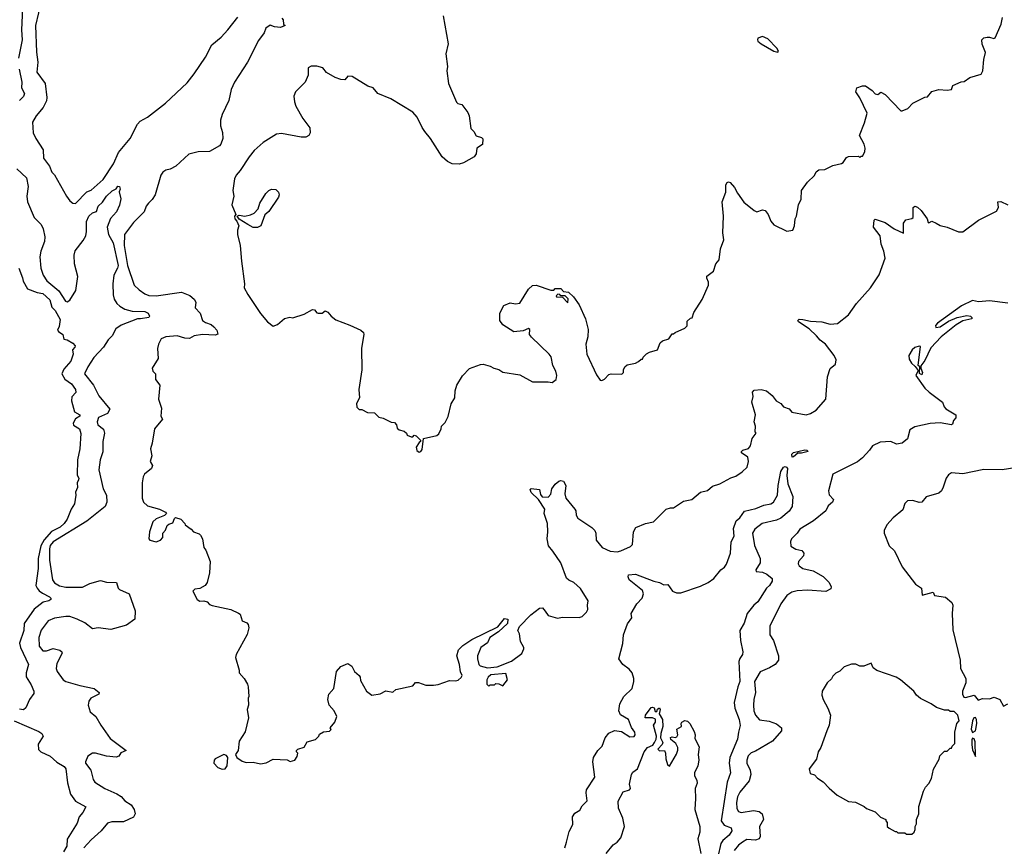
# Model space of a CAD drawing. Extents: x 1933546 to 2138868, y 524910 to 667279.
# Tile 424 of 466: x 2075529 to 2082510, y 602165 to 608027. Entities that reach past the tile are written whole.
import ezdxf

# ---------------------------------------------------------------- set-up
doc = ezdxf.new("R2010")
doc.units = 0

msp = doc.modelspace()

# ---------------------------------------------------------------- linework, layer by layer
at = {"layer": '0CON10XD'}
for points in [[(2075551.5, 608158.5), (2075541, 607955), (2075546.6, 607883.4), (2075520.8, 607755)], [(2075683.5, 608165), (2075640.5, 607985), (2075647.5, 607797.5), (2075657.7, 607725), (2075650.9, 607655), (2075708.5, 607575), (2075720.4, 607475), (2075717.7, 607452.3), (2075694.6, 607405.4), (2075644.2, 607345), (2075620.3, 607299.7), (2075624.3, 607225), (2075642.5, 607185), (2075695, 607103.3), (2075697.9, 607045), (2075739.7, 606989.7), (2075757.5, 606945), (2075776.1, 606926.1), (2075860, 606775), (2075885, 606743.3), (2075906.4, 606726.4), (2075925, 606723.3), (2076004.6, 606805.4), (2076035, 606817.8), (2076120, 606895), (2076194.1, 607005), (2076229.3, 607085), (2076312.5, 607185), (2076364.7, 607285.3), (2076382.9, 607307.1), (2076435, 607336.2), (2076562, 607435), (2076715, 607579.4), (2076765, 607642.9), (2076845, 607762.5), (2076890.7, 607849.3), (2076956.7, 607903.3), (2077005.4, 607954.6), (2077074.6, 608045.4)], [(2077388.3, 608038.3), (2077397, 608027), (2077400, 607995), (2077410, 607985), (2077377.3, 607972.7), (2077335, 607976.2), (2077305, 607988.8), (2077272.7, 607967.3), (2077262, 607935), (2077220.7, 607879.3), (2077143.6, 607725), (2077051.4, 607585), (2077028.7, 607531.3), (2077012.2, 607455), (2076964.5, 607355), (2076952.1, 607315), (2076951.8, 607275), (2076966.6, 607226.6), (2076969.2, 607185), (2076955, 607144.3), (2076945, 607132.5), (2076875, 607092.2), (2076795, 607090), (2076727.4, 607072.6), (2076635, 606989.2), (2076595, 606967.1), (2076565, 606961.2), (2076543.4, 606946.6), (2076528.2, 606925), (2076488.5, 606785), (2076468.3, 606751.7), (2076442.5, 606725), (2076425.5, 606705), (2076410.8, 606665), (2076335, 606588.6), (2076272.3, 606505), (2076269.2, 606425), (2076293.5, 606283.5), (2076341.1, 606145), (2076375, 606110.6), (2076415, 606082.2), (2076445, 606070.9), (2076495, 606069.6), (2076675.8, 606095.8), (2076735, 606070.8), (2076766.2, 606045), (2076776.7, 606025), (2076772.7, 605985), (2076808.2, 605945), (2076825, 605892.9), (2076845, 605878.9), (2076885, 605866.5), (2076905, 605849.6), (2076925.3, 605825), (2076932.3, 605797.7), (2076915, 605789.4), (2076825.4, 605794.6), (2076765, 605786.2), (2076733.2, 605766.8), (2076700.5, 605769.5), (2076645, 605786), (2076565, 605778), (2076532.5, 605765), (2076513.6, 605726.4), (2076506.7, 605695), (2076510, 605625), (2076468.8, 605555), (2076473.3, 605535), (2076492.5, 605515), (2076492.5, 605475), (2076522.5, 605435), (2076513.3, 605335), (2076533, 605273), (2076530, 605215), (2076540, 605195), (2076483.8, 605125), (2076468.8, 605025), (2076456.2, 604985), (2076466.2, 604935), (2076453.3, 604895), (2076470, 604865), (2076463.3, 604845), (2076412.5, 604805), (2076403.6, 604786.4), (2076397, 604743), (2076396.2, 604635), (2076406, 604605), (2076435, 604580), (2076518.8, 604555), (2076562.5, 604535), (2076570, 604525), (2076555, 604510), (2076495, 604487.5), (2076472.5, 604465), (2076450, 604395), (2076444, 604345), (2076451.2, 604335), (2076495, 604324.5), (2076526.7, 604335), (2076542.5, 604355), (2076542.5, 604385), (2076562.5, 604407.5), (2076575, 604440), (2076585, 604450), (2076615, 604460), (2076625, 604490), (2076633.8, 604496.2), (2076670, 604485), (2076700, 604455), (2076702.5, 604445), (2076743.3, 604415), (2076760, 604395), (2076801.7, 604381.7), (2076811.2, 604371.2), (2076825.5, 604345), (2076834, 604285), (2076848.5, 604265), (2076878.8, 604185), (2076874.3, 604105), (2076856.7, 604035), (2076843.3, 604015), (2076805, 603993.8), (2076770.5, 603989.5), (2076756.7, 603975), (2076787.5, 603915), (2076805, 603903.8), (2076833.6, 603906.4), (2076857.7, 603897.7), (2076875, 603880), (2076893.3, 603873.3), (2077025, 603843.8), (2077079.5, 603819.5), (2077090.7, 603810.7), (2077106.7, 603765), (2077140, 603750), (2077149.2, 603739.2), (2077152.5, 603715), (2077141.7, 603668.3), (2077062.9, 603525), (2077057.5, 603505), (2077083.8, 603415), (2077084, 603395), (2077120, 603355), (2077144.2, 603315), (2077149.4, 603295), (2077153, 603227), (2077147.5, 603215), (2077150, 603165), (2077142.5, 603135), (2077151.2, 603075), (2077127.5, 602977.5), (2077085, 602910), (2077076.7, 602845), (2077057.5, 602815), (2077067.5, 602795), (2077105, 602768.8), (2077135, 602760), (2077185, 602762.5), (2077235, 602750), (2077275, 602757.5), (2077326.4, 602783.6), (2077425, 602777.5), (2077447, 602767), (2077480, 602775), (2077497, 602803), (2077500, 602825), (2077490, 602835), (2077490, 602845), (2077500, 602855), (2077545, 602867.5), (2077567.5, 602905), (2077627, 602923), (2077650, 602945), (2077655, 602960), (2077683, 602977), (2077725, 602982.5), (2077737, 602993), (2077730, 603005), (2077762.5, 603045), (2077776.2, 603085), (2077757.5, 603125), (2077723.3, 603165), (2077712.5, 603205), (2077720, 603245), (2077755.8, 603284.2), (2077774.4, 603405), (2077805, 603440), (2077855, 603462.5), (2077883, 603443), (2077903.3, 603405), (2077935, 603377.5), (2077942.5, 603365), (2077945, 603340), (2077987.5, 603265), (2078025, 603237.5), (2078085, 603247.5), (2078125, 603266.7), (2078175, 603257.5), (2078195, 603276.7), (2078315, 603302.5), (2078335, 603326.7), (2078355, 603326.7), (2078407, 603307), (2078463, 603307), (2078495, 603313.3), (2078575, 603340), (2078621.7, 603338.3), (2078637, 603343), (2078658.3, 603361.7), (2078666.4, 603376.4), (2078653, 603403), (2078646.2, 603455), (2078628.8, 603515), (2078640.9, 603559.1), (2078670.6, 603589.4), (2078735, 603632.5), (2078919.1, 603720.9), (2078965, 603780), (2078990, 603775), (2078987.5, 603745), (2078923.3, 603685), (2078862.5, 603645), (2078845, 603607.5), (2078797.5, 603575), (2078773.3, 603515), (2078773.3, 603495), (2078783.3, 603455), (2078792.5, 603445), (2078845, 603430), (2078915, 603436.7), (2079015, 603478.8), (2079088.3, 603531.7), (2079102.5, 603565), (2079102.5, 603575), (2079078.3, 603618.3), (2079071.7, 603671.7), (2079060, 603695), (2079072.5, 603725), (2079153, 603807), (2079215, 603853.3), (2079235, 603856.7), (2079255, 603832.5), (2079275, 603802.5), (2079325, 603786.7), (2079345, 603783.3), (2079375, 603791.2), (2079495, 603786.7), (2079516.1, 603793.9), (2079547.5, 603825), (2079556.1, 603843.9), (2079553.3, 603875), (2079560, 603905), (2079505, 603992.5), (2079456.7, 604035), (2079421.7, 604051.7), (2079405, 604067.5), (2079365.9, 604175.9), (2079308.8, 604258.8), (2079276.7, 604295), (2079267.5, 604345), (2079273.6, 604395), (2079270, 604455), (2079247.5, 604525), (2079251.2, 604555), (2079206, 604625), (2079155, 604674.5), (2079148.6, 604695), (2079155, 604701.4), (2079215, 604696), (2079221.1, 604661.1), (2079232.5, 604642.5), (2079275, 604641.9), (2079295, 604661.2), (2079300.9, 604699.1), (2079325, 604732.5), (2079350, 604755), (2079365, 604758.8), (2079385, 604753.8), (2079401.1, 604725), (2079394.5, 604665.5), (2079401.9, 604635), (2079464.3, 604555)], [(2078530, 608055), (2078566.8, 607856.8), (2078548.8, 607785), (2078561.2, 607695), (2078556.2, 607665), (2078569.2, 607575), (2078625, 607443.3), (2078635, 607433.3), (2078662.5, 607425), (2078705, 607370), (2078716.2, 607345), (2078727.5, 607255), (2078747.5, 607235), (2078764.1, 607204.1), (2078801.7, 607191.7), (2078811.7, 607181.7), (2078808.8, 607141.2), (2078770, 607115), (2078766, 607075), (2078751.2, 607055), (2078675, 607012), (2078645, 607003.8), (2078595, 607004.2), (2078560.9, 607020.9), (2078525, 607054), (2078441.2, 607185), (2078402, 607235), (2078381.7, 607261.7), (2078345.5, 607335.5), (2078315, 607371.2), (2078160, 607465), (2078066.7, 607505), (2078035, 607543.3), (2077997.5, 607555), (2077885, 607623.3), (2077855, 607627.5), (2077835, 607600), (2077805, 607602.5), (2077765, 607617.5), (2077705, 607652.5), (2077677, 607687), (2077635, 607698.8), (2077595, 607698), (2077573.3, 607685), (2077573.3, 607635), (2077552.5, 607585), (2077483.9, 607516.1), (2077473.3, 607485), (2077476.7, 607445), (2077486.7, 607415), (2077535.9, 607325.9), (2077585, 607260), (2077587.5, 607225), (2077577.5, 607205), (2077556.4, 607193.6), (2077525, 607193.3), (2077385, 607221.2), (2077350, 607215), (2077255, 607156.7), (2077190.5, 607099.5), (2077156, 607054), (2077092.3, 606957.7), (2077063.8, 606925), (2077051.2, 606898.8), (2077038.8, 606815), (2077046.7, 606775), (2077033.3, 606715), (2077060, 606645), (2077052.5, 606635), (2077053.3, 606615), (2077068.3, 606598.3), (2077082.5, 606565), (2077072.5, 606535), (2077072.5, 606505), (2077092.5, 606425), (2077100, 606315), (2077123.3, 606155), (2077121.2, 606125), (2077145, 606078.8), (2077235, 605943.8), (2077285, 605884.4), (2077325, 605854.4), (2077355.5, 605864.5), (2077405, 605908.8), (2077445, 605916.7), (2077465, 605913.3), (2077545, 605940), (2077605, 605972.9), (2077619.5, 605969.5), (2077635, 605949.2), (2077645, 605945.8), (2077673.9, 605946.1), (2077695, 605962.5), (2077713, 605953), (2077736.2, 605925), (2077769.8, 605899.8), (2077869.5, 605860.5), (2077948, 605825), (2077965, 605808), (2077967.5, 605795), (2077952.4, 605697.6), (2077953.3, 605545), (2077932.5, 605405), (2077937.5, 605345), (2077917.5, 605305), (2077919.3, 605279.3), (2077935, 605262.5), (2077955, 605262.5), (2077995, 605242.5), (2078045, 605240), (2078075, 605207.5), (2078105, 605202.5), (2078163, 605173), (2078185, 605170), (2078200, 605155), (2078205, 605130), (2078218.3, 605118.3), (2078255, 605110), (2078270, 605095), (2078275, 605080), (2078305, 605070), (2078315, 605070), (2078325, 605080), (2078340, 605075), (2078370, 605045), (2078370, 605035), (2078360.7, 605029.3), (2078340, 604995), (2078345, 604972.5), (2078360.7, 604960.7), (2078372.5, 604965), (2078381.7, 604978.3), (2078391.7, 605058.3), (2078485, 605077.5), (2078500.7, 605089.3), (2078517.5, 605125), (2078520, 605145), (2078545, 605170), (2078565.9, 605214.1), (2078587.5, 605302.5), (2078613.8, 605345), (2078617.1, 605395), (2078628.9, 605435), (2078667.3, 605502.7), (2078717.3, 605552.7), (2078795, 605581.2), (2078815, 605583.3), (2078865, 605570), (2078890, 605555), (2078925.9, 605545.9), (2078955, 605527.5), (2079075, 605507.5), (2079165, 605460), (2079275, 605459.2), (2079305, 605453.5), (2079333.3, 605475), (2079336.7, 605505), (2079330, 605535), (2079308.8, 605575), (2079295.9, 605635.9), (2079282.5, 605655), (2079156.7, 605775), (2079143.3, 605795), (2079145, 605830), (2079135, 605837.5), (2079099.3, 605820.7), (2079032.7, 605812.7), (2078955, 605863.3), (2078933.8, 605895), (2078933.3, 605945), (2078960.7, 605999.3), (2079005, 606020), (2079045, 606011.2), (2079073.6, 606016.4), (2079135, 606116.7), (2079165, 606143.3), (2079190, 606145), (2079295, 606110), (2079315, 606110), (2079325, 606120), (2079365, 606120), (2079385, 606100), (2079420, 606095), (2079455, 606062.5), (2079496.2, 606005), (2079540, 605905), (2079559.3, 605829.3)], [(2079559.3, 605829.3), (2079557, 605777), (2079542.5, 605725), (2079550, 605655), (2079619.3, 605509.3), (2079645, 605470), (2079655, 605467.5), (2079675, 605477.5), (2079705, 605510), (2079723.3, 605516.7), (2079797, 605513), (2079810, 605525), (2079810, 605545), (2079820, 605565), (2079835, 605580), (2079895, 605592.5), (2079917, 605603), (2079935, 605620), (2079945, 605620), (2079950, 605635), (2079973, 605657), (2079995, 605670), (2080050, 605685), (2080070, 605735), (2080085, 605750), (2080130, 605765), (2080155, 605800), (2080165, 605800), (2080175, 605810), (2080245, 605840), (2080260, 605855), (2080261.7, 605888.3), (2080285, 605910), (2080297, 605913), (2080308.3, 605951.7), (2080367, 606043), (2080412.5, 606145), (2080413.3, 606165), (2080400, 606195), (2080401.2, 606208.8), (2080447.5, 606245), (2080463.3, 606296.7), (2080487.5, 606325), (2080497, 606403), (2080520, 606465), (2080513.8, 606515), (2080518.8, 606635), (2080510, 606735), (2080536.2, 606805), (2080536.2, 606855), (2080545, 606872.5), (2080555, 606877.5), (2080565, 606872.5), (2080596.1, 606836.1), (2080618, 606798), (2080663, 606733), (2080735, 606673.8), (2080755, 606663.8), (2080795, 606678.8), (2080815, 606673.3), (2080835, 606646.7), (2080855, 606597.5), (2080875, 606572.5), (2080968.3, 606528.3), (2081010, 606535), (2081022.5, 606565), (2081027.5, 606615), (2081036.7, 606635), (2081050, 606715), (2081070, 606755), (2081071.2, 606815), (2081113.3, 606875), (2081165, 606922.5), (2081175, 606947.5), (2081195, 606963.3), (2081236.1, 606963.9), (2081295, 606993.3), (2081355, 607007.5), (2081366.4, 607013.6), (2081390.7, 607049.3), (2081405, 607056.7), (2081475, 607060), (2081485, 607050), (2081495, 607060), (2081505, 607060), (2081520, 607090), (2081523.8, 607115), (2081517.1, 607145), (2081483.8, 607205), (2081519.2, 607295), (2081536.2, 607365), (2081485, 607473.8), (2081457.5, 607515), (2081465, 607543.3), (2081505, 607558), (2081525, 607557.5), (2081573.8, 607525), (2081595, 607502), (2081612.5, 607497.5), (2081635, 607512.5), (2081665, 607496.7), (2081775, 607380), (2081785, 607380), (2081825, 607397.5), (2081860, 607435), (2081945, 607477.5), (2081965, 607480), (2081995, 607517.5), (2082045, 607532.5), (2082105, 607527.5), (2082135, 607532.5), (2082145, 607560), (2082203, 607587), (2082225, 607590), (2082265, 607617.5), (2082345, 607640), (2082357.5, 607665), (2082363.3, 607745), (2082376.2, 607795), (2082353, 607853), (2082350, 607885), (2082365, 607899.2), (2082387.2, 607902.8), (2082405, 607903.6), (2082435, 607893.5), (2082445, 607897.5), (2082487.8, 607995), (2082496.8, 608043.2)], [(2080905, 607797.5), (2080908.8, 607805), (2080896.2, 607825), (2080832.3, 607892.3), (2080795, 607908.8), (2080763.1, 607896.9), (2080758.6, 607885), (2080762.5, 607875), (2080785.6, 607855), (2080875, 607804.5), (2080905, 607797.5)], [(2075524.7, 607675.3), (2075542.9, 607585), (2075540.7, 607545), (2075563.6, 607505), (2075555, 607483.3), (2075526.1, 607453.9)], [(2075508.9, 606968.9), (2075577.3, 606905), (2075589.6, 606845), (2075579.1, 606775), (2075584.7, 606735), (2075631.8, 606625), (2075679.6, 606575), (2075694.7, 606544.7), (2075707.3, 606487.3), (2075705.5, 606455), (2075677.5, 606385), (2075670.4, 606345), (2075679.3, 606265), (2075695.8, 606215), (2075721.6, 606175), (2075807.2, 606105), (2075852.2, 606032.2), (2075865, 606026), (2075885, 606037.1), (2075925.7, 606105.7), (2075940.8, 606205), (2075917.6, 606295), (2075913.6, 606356.4), (2075922.6, 606387.4), (2075978.6, 606461.4), (2075996.9, 606495), (2076002.8, 606525), (2076002, 606595), (2076019.5, 606635), (2076045, 606656.9), (2076073.6, 606666.4), (2076084.5, 606705), (2076116.2, 606733.8), (2076143.1, 606775), (2076185, 606813.8), (2076211.7, 606828.3), (2076225, 606846.2), (2076236.7, 606845), (2076240, 606825), (2076233, 606807), (2076246.5, 606756.5), (2076237.1, 606712.9), (2076213.9, 606665), (2076173.1, 606616.9), (2076148.8, 606555), (2076159, 606505), (2076191.6, 606445), (2076225.8, 606285), (2076222.6, 606265), (2076195.4, 606215), (2076188.9, 606155), (2076190.7, 606075), (2076198.5, 606045), (2076218.2, 606015), (2076238.9, 605995), (2076274.8, 605974.8), (2076325, 605959.1), (2076415, 605957.6), (2076440.4, 605945), (2076449.6, 605925), (2076445, 605914.5), (2076385, 605905.3), (2076363.3, 605906.7), (2076248.3, 605861.7), (2076210, 605835), (2076183.8, 605786.2), (2076155, 605758), (2076122.2, 605705), (2076055, 605631.4), (2076011.9, 605565), (2075988.1, 605515), (2076051.7, 605435), (2076090.4, 605360.4), (2076167.5, 605265), (2076150.8, 605235), (2076087.1, 605205), (2076078.5, 605175), (2076083.6, 605155), (2076122.2, 605122.2), (2076130.2, 605095), (2076118.6, 605035), (2076116.9, 604963.1), (2076098, 604905), (2076090.6, 604835), (2076120.7, 604700.7), (2076143.2, 604655), (2076145.3, 604604.7), (2076135, 604575.6), (2076005, 604470), (2075765, 604324.7), (2075745, 604298.9), (2075738.8, 604275), (2075740, 604195), (2075761.9, 604055), (2075775, 604033.5), (2075811.2, 604011.2), (2075855, 604002), (2075975, 604001.8), (2076025, 604028.8), (2076101.1, 604051.1), (2076145, 604038.6), (2076215, 604036.7), (2076226.4, 603995), (2076235, 603985.5), (2076305.6, 603955.6), (2076347.7, 603835), (2076346, 603775), (2076285.8, 603734.2), (2076200.7, 603709.3), (2076175, 603703.6), (2076085, 603714.5), (2076045, 603708.1), (2075990.3, 603750.2), (2075935, 603776.9), (2075885, 603794.3), (2075854.5, 603794.5), (2075775, 603783.2), (2075730, 603765), (2075681.8, 603698.2), (2075664.6, 603645), (2075666.9, 603585), (2075692, 603552), (2075719.5, 603550.5), (2075765, 603568.2), (2075812.5, 603555), (2075826.2, 603545), (2075828.6, 603535), (2075790.8, 603460.8), (2075786.6, 603426.6), (2075794.4, 603405), (2075836.9, 603345), (2075855, 603333.7), (2075954.8, 603304.8), (2076056.2, 603285), (2076091.2, 603255), (2076090, 603245), (2076032, 603215), (2076019.2, 603195), (2076014.3, 603165), (2076027.7, 603117.7), (2076068.8, 603085), (2076102.9, 603025), (2076169.2, 602929.2), (2076282.5, 602845), (2076245, 602827.5), (2076232.5, 602805), (2076212.3, 602797.7), (2076145, 602804.7), (2076065.9, 602825.9), (2076044.2, 602825), (2076012.3, 602805), (2075994.4, 602765), (2075996, 602755), (2076033.8, 602705), (2076048.3, 602638.3), (2076060.5, 602620.5), (2076131.2, 602575), (2076218.1, 602538.1), (2076248.4, 602518.4), (2076275, 602487.1), (2076318, 602458), (2076340, 602425), (2076348.2, 602395), (2076335, 602372.7), (2076265, 602338.7), (2076181.2, 602338.8), (2076151.7, 602328.3), (2076105.7, 602275), (2076035, 602211.9), (2075982.2, 602155)], [(2077215, 606552.5), (2077185, 606553.3), (2077145, 606573.8), (2077083.8, 606613.8), (2077070, 606635), (2077085, 606640), (2077125, 606633.8), (2077165, 606642.5), (2077190, 606655), (2077220, 606685), (2077230, 606725), (2077274.5, 606795.5), (2077295, 606816.2), (2077314.2, 606825.8), (2077345, 606822.5), (2077364.4, 606804.4), (2077368.1, 606785), (2077362.4, 606767.6), (2077295, 606666.2), (2077266.4, 606643.6), (2077237.5, 606565), (2077215, 606552.5)], [(2079464.3, 604555), (2079471.9, 604545), (2079474.6, 604514.6), (2079485, 604492.9), (2079585.2, 604425.2), (2079605.6, 604405), (2079614.3, 604385), (2079617, 604337), (2079659.4, 604285), (2079715, 604258.2), (2079764.5, 604254.5), (2079790.3, 604259.7), (2079858.6, 604291.4), (2079873.6, 604306.4), (2079880, 604395), (2079897.5, 604425), (2079965.4, 604454.6), (2080023.4, 604466.6), (2080112.5, 604555), (2080143.9, 604566.1), (2080165, 604566.2), (2080235, 604613.8), (2080295, 604623.8), (2080355, 604676), (2080405, 604688), (2080441.7, 604718.3), (2080492.5, 604735), (2080570.9, 604779.1), (2080605, 604790), (2080650.3, 604819.7), (2080685.7, 604854.3), (2080696, 604895), (2080690, 604925), (2080646.7, 604955), (2080646.2, 604965), (2080655.8, 604974.2), (2080695, 604986.9), (2080710.8, 605005), (2080723, 605057), (2080750, 605095), (2080743.8, 605105), (2080746.7, 605145), (2080737.1, 605175), (2080744.6, 605225), (2080718.6, 605315), (2080729.2, 605355), (2080724.3, 605385), (2080735, 605401.1), (2080785, 605405.4), (2080823.3, 605395), (2080862.6, 605362.6), (2080891.2, 605325), (2080924.4, 605304.4), (2080945, 605281.2), (2080985, 605267.5), (2081002.5, 605245), (2081103.9, 605223.9), (2081135, 605233.8), (2081175, 605258.8), (2081244.4, 605335), (2081255.6, 605495), (2081275, 605552.5), (2081313.3, 605585), (2081316.7, 605615), (2081303.8, 605645), (2081242, 605725), (2081203.8, 605753.8), (2081179.2, 605785), (2081125, 605834.3), (2081049.4, 605885), (2081046, 605895), (2081055, 605902.5), (2081080.4, 605900.4), (2081135, 605888.6), (2081215, 605885.6), (2081275, 605868.6), (2081328.1, 605871.9), (2081405, 605934), (2081460.8, 606015), (2081561.2, 606125), (2081621.2, 606218.8), (2081664, 606335), (2081655.7, 606385.7), (2081635.8, 606435.8), (2081630.5, 606495), (2081581.4, 606555), (2081586.7, 606605), (2081595, 606613.3), (2081665, 606588.5), (2081728, 606545), (2081795, 606513.8), (2081793.8, 606585), (2081811.7, 606608.3), (2081855, 606616.7), (2081863.3, 606625), (2081862.5, 606695), (2081874.1, 606705.9), (2081895, 606696.9), (2081920, 606675), (2081962, 606615), (2081970, 606590), (2081975, 606587.5), (2081995, 606598.8), (2082026.2, 606585), (2082055, 606568.6), (2082105, 606555.8), (2082185, 606522.5), (2082215, 606522.5), (2082325.5, 606604.5), (2082455, 606669.2), (2082469.4, 606695), (2082464.2, 606735.8), (2082485, 606737.1), (2082533.8, 606715)], [(2075522.5, 606265), (2075547.7, 606197.7), (2075554.1, 606174.1), (2075585, 606118.8), (2075653, 606093), (2075693.3, 606085), (2075741.7, 606041.7), (2075757.5, 605987.5), (2075781.2, 605965), (2075815, 605900), (2075809.3, 605850.7), (2075797.5, 605825), (2075802.5, 605815), (2075833.6, 605793.6), (2075841.7, 605761.7), (2075865, 605756.7), (2075905, 605733.3), (2075921.2, 605715), (2075920, 605705), (2075903.3, 605685), (2075908.5, 605655), (2075891.8, 605605), (2075840.9, 605549.1), (2075827.8, 605515), (2075847.7, 605477.7), (2075895.5, 605445), (2075923.1, 605405), (2075926.7, 605383.3), (2075898.3, 605351.7), (2075895.4, 605325), (2075916, 605246), (2075953.8, 605225), (2075954, 605215), (2075923.9, 605196.1), (2075907.1, 605165), (2075911.1, 605151.1), (2075951.9, 605125), (2075961.9, 605091.9), (2075954.6, 604985), (2075938.6, 604905), (2075936.1, 604796.1), (2075947.5, 604775), (2075946.4, 604763.6), (2075937, 604743), (2075939.3, 604710.7), (2075923.6, 604676.4), (2075926, 604655), (2075916.6, 604593.4), (2075893.1, 604556.9), (2075864.5, 604485), (2075843.8, 604455), (2075815, 604428.4), (2075755, 604397.3), (2075701.2, 604338.8), (2075678.9, 604295), (2075660.5, 604205), (2075660.2, 604135), (2075643.3, 604015), (2075651.4, 603995), (2075667.7, 603977.7), (2075689.7, 603959.7), (2075739.4, 603935), (2075749.4, 603925), (2075748.6, 603915), (2075735, 603905.6), (2075695, 603896.9), (2075632.1, 603847.9), (2075559.4, 603745), (2075557.3, 603695), (2075528, 603605), (2075534.7, 603575), (2075590, 603455), (2075574.4, 603394.4), (2075574.1, 603365.9), (2075609.5, 603309.5), (2075628.8, 603265), (2075628.3, 603248.3), (2075598.6, 603205), (2075572.7, 603147.3), (2075555, 603132.9)], [(2079415, 606020), (2079417, 606047), (2079395, 606070), (2079365, 606070), (2079358.3, 606078.3), (2079345, 606080), (2079331.7, 606068.3), (2079335, 606062.5), (2079378.3, 606058.3), (2079415, 606020)], [(2082535, 606017.9), (2082405, 606034.2), (2082325.5, 606025.5), (2082285, 606036.2), (2082205, 605997.5), (2082036.7, 605875), (2082022.3, 605857.7), (2082023.8, 605845), (2082055, 605848), (2082115, 605888.8), (2082174.3, 605915.7), (2082245, 605928.8), (2082270, 605925), (2082280, 605915), (2082280, 605905), (2082215, 605892.5), (2082167.8, 605862.2), (2082062.6, 605777.4), (2081988.7, 605701.3), (2081945, 605611.2), (2081918.3, 605571.7), (2081917.5, 605555), (2081930, 605525), (2081925, 605507.5), (2081908.3, 605518.3), (2081910, 605565), (2081900, 605575), (2081915, 605710), (2081905, 605712.5), (2081875, 605703.3), (2081856.7, 605685), (2081833.8, 605645), (2081835, 605620), (2081851.7, 605591.7), (2081878.3, 605568.3), (2081898.3, 605538.3), (2081882.5, 605505), (2081946.7, 605415), (2081976.2, 605385), (2082071.2, 605315), (2082082.3, 605282.3), (2082095, 605267.5), (2082167.1, 605225), (2082165.5, 605204.5), (2082148.8, 605185), (2082141.2, 605158.8), (2082135, 605154.3), (2082055, 605168.8), (2081985, 605164.4), (2081875, 605140.8), (2081840.5, 605119.5), (2081824, 605055), (2081785, 605024), (2081745, 605018), (2081705, 605035.6), (2081628.3, 605031.7), (2081575.9, 605004.1), (2081553.3, 604975), (2081505, 604920), (2081467.6, 604892.4), (2081294.7, 604805.3), (2081262.9, 604685), (2081266.9, 604656.9), (2081297.5, 604625), (2081292.5, 604605), (2081260.7, 604579.3), (2081243.3, 604545), (2081157.8, 604472.2), (2081058.9, 604415), (2081040.6, 604385), (2081000, 604345), (2080993.1, 604326.9), (2080995, 604293.3), (2081032.6, 604272.6), (2081075, 604262), (2081088.8, 604245), (2081085.7, 604225), (2081050.6, 604185), (2081048.6, 604168.6), (2081055, 604154), (2081080, 604135), (2081155, 604118.2), (2081225, 604077.5), (2081267.1, 604035), (2081281.9, 604005), (2081280, 603990), (2081245, 603973.1), (2081115, 603982.7), (2081042.1, 603977.9)], [(2081005, 604924.2), (2081002.5, 604945), (2081015, 604957.1), (2081095, 604977.5), (2081110, 604975), (2081120, 604965), (2081072.7, 604952.7), (2081045, 604952), (2081015, 604926), (2081005, 604924.2)], [(2079393.8, 602155), (2079406, 602195), (2079425, 602270), (2079449.3, 602320.7), (2079448.8, 602375), (2079465, 602400), (2079499.5, 602420.5), (2079517, 602453), (2079551.7, 602488.3), (2079544.2, 602545), (2079547.5, 602565), (2079605.7, 602655), (2079593, 602763), (2079595.9, 602794.1), (2079627.5, 602845), (2079657.5, 602875), (2079678.8, 602935), (2079705, 602967.5), (2079745, 602987.5), (2079795, 602980), (2079855, 602942.5), (2079885, 602943.8), (2079893.3, 602955), (2079890, 602975), (2079867.5, 603007.5), (2079845.8, 603065), (2079788.5, 603098.5), (2079775.9, 603125), (2079783.8, 603176.2), (2079812.8, 603227.2), (2079870, 603285), (2079884, 603335), (2079884, 603355), (2079870, 603395), (2079850.2, 603420.2), (2079803.9, 603453.9), (2079775.7, 603495), (2079805.8, 603604.2), (2079808.9, 603665), (2079837.4, 603742.6), (2079868.8, 603785), (2079865, 603816.7), (2079903.5, 603885), (2079940.9, 603925), (2079952.5, 603955), (2079945, 603980), (2079850.5, 604055), (2079842.5, 604075), (2079845, 604091.2), (2079895, 604094.4), (2080025, 604045.3), (2080065, 604036.2), (2080095, 604020), (2080125, 604021.2), (2080156, 603975), (2080185, 603963.8), (2080215, 603963.8), (2080355, 604009.2), (2080408.9, 604035), (2080450.8, 604065), (2080498.6, 604125), (2080525.2, 604144.8), (2080540.8, 604165), (2080568.9, 604245), (2080573.1, 604325), (2080593.9, 604365), (2080589.6, 604419.6), (2080607.5, 604472.5), (2080634.6, 604495), (2080668.5, 604541.5), (2080748.1, 604561.9), (2080805, 604585.5), (2080855, 604594.4), (2080873.8, 604606.2), (2080900.5, 604655), (2080905.3, 604725), (2080925, 604824), (2080945, 604853.5), (2080955, 604858.2), (2080966.5, 604855), (2080972.9, 604845), (2080967.5, 604795), (2080974.5, 604734.5), (2081009.4, 604645), (2081006.1, 604573.9), (2080985, 604542.1), (2080925, 604491.7), (2080895, 604478), (2080792.9, 604455), (2080740.8, 604415), (2080723.5, 604385), (2080738.7, 604298.7), (2080779.8, 604205), (2080777.8, 604175), (2080748.6, 604125), (2080750, 604115), (2080795, 604110), (2080825, 604095.6), (2080863.3, 604065), (2080864, 604045), (2080845.3, 604015), (2080823.4, 603995), (2080761.5, 603898.5), (2080734.6, 603875.4), (2080686.7, 603815), (2080665, 603748.1), (2080634.6, 603695), (2080638.6, 603625), (2080656.8, 603543.2), (2080654.2, 603525), (2080635, 603497.5), (2080628.1, 603475), (2080635.5, 603335), (2080619.5, 603295), (2080594.7, 603184.8), (2080599.7, 603145), (2080629.1, 603065), (2080637.9, 603022.1), (2080624.3, 602975), (2080618.8, 602925), (2080563.3, 602795), (2080560, 602755), (2080567.3, 602685), (2080545, 602619.2), (2080501.9, 602345), (2080524.1, 602314.1), (2080572.5, 602295), (2080576.7, 602275), (2080559.6, 602245), (2080515, 602206.7), (2080498.8, 602185), (2080478.7, 602091.3)], [(2082585, 604848), (2082495, 604834), (2082365, 604836.2), (2082215, 604807.5), (2082135, 604813.3), (2082115, 604800), (2082098, 604775), (2082077.3, 604712.7), (2082065, 604686.7), (2082045, 604668.8), (2081955, 604643.3), (2081925, 604606.2), (2081905, 604603.8), (2081861.7, 604618.3), (2081823.9, 604616.1), (2081804.1, 604595.9), (2081789.5, 604550.5), (2081722.5, 604495), (2081676.7, 604445), (2081656.7, 604405), (2081656.7, 604385), (2081693.8, 604295), (2081730.5, 604260.5), (2081785, 604147.5), (2081880, 604025), (2081923.3, 603995), (2081927, 603947), (2082005, 603966.2), (2082015, 603943.3), (2082092, 603932), (2082137.5, 603895), (2082144.2, 603875), (2082140, 603815), (2082145, 603700), (2082196.7, 603485), (2082200, 603425), (2082238, 603355), (2082236.2, 603325), (2082212.5, 603265), (2082212.5, 603245), (2082221.7, 603221.7), (2082235, 603220), (2082295, 603237.5), (2082325, 603202.5), (2082355, 603212.5), (2082405, 603211.1), (2082438, 603222), (2082477.2, 603207.2), (2082505, 603158.8), (2082535, 603174.4)], [(2081042.1, 603977.9), (2081003.3, 603966.7), (2080967.1, 603942.9), (2080924.8, 603885.2), (2080846.9, 603726.9), (2080846.2, 603665), (2080873.1, 603625), (2080909.6, 603515), (2080908.1, 603485), (2080883.8, 603455), (2080845, 603430.5), (2080778.5, 603401.5), (2080739.5, 603335), (2080746.2, 603255), (2080733.3, 603205), (2080730.6, 603165), (2080734.5, 603125), (2080746, 603096), (2080775, 603063.1), (2080843.6, 603053.6), (2080895, 603032.5), (2080928.8, 603005), (2080930, 602985), (2080865, 602911.6), (2080745, 602840), (2080715, 602828.1), (2080693.9, 602806.1), (2080683.7, 602776.3), (2080684.6, 602755), (2080708.2, 602705), (2080712.7, 602675), (2080700.1, 602629.9), (2080635, 602548.5), (2080618.8, 602515), (2080610.5, 602475), (2080612.8, 602432.7), (2080625, 602411.1), (2080643.9, 602403.9), (2080731.1, 602418.9), (2080772.1, 602412.1), (2080792.9, 602395), (2080802.5, 602355), (2080774.4, 602305), (2080778, 602235), (2080771.4, 602218.6), (2080745, 602207.8), (2080685, 602212.7), (2080652.2, 602195), (2080625, 602172.2), (2080595.4, 602135)], [(2081855, 602250), (2081870, 602265), (2081877.5, 602285), (2081877.5, 602305), (2081887.5, 602325), (2081887.5, 602355), (2081902.5, 602395), (2081903.6, 602446.4), (2081937.5, 602555), (2081950, 602585), (2081975, 602610), (2081992.5, 602645), (2082008.3, 602711.7), (2082047, 602783), (2082053, 602807), (2082085, 602840), (2082105, 602840), (2082125, 602860), (2082135, 602860), (2082140, 602875), (2082160, 602895), (2082160, 602975), (2082173, 603037), (2082190, 603055), (2082180, 603095), (2082155, 603120), (2082125, 603120), (2082115, 603130), (2082085, 603130), (2082028.3, 603148.3), (2081990, 603175), (2081915, 603212.5), (2081887, 603237), (2081867.5, 603265), (2081772.5, 603345), (2081743.6, 603363.6), (2081605, 603412.5), (2081580.7, 603430.7), (2081565, 603463.3), (2081513.6, 603443.6), (2081485, 603442.5), (2081457, 603457), (2081427, 603457), (2081375, 603437.5), (2081343, 603407), (2081315, 603392.5), (2081295, 603372.5), (2081285, 603352.5), (2081253.3, 603325), (2081218.8, 603265), (2081216.4, 603236.4), (2081226.1, 603206.1), (2081259.2, 603145), (2081277.1, 603095), (2081268.8, 603025), (2081250.9, 602985), (2081209.6, 602865), (2081190.9, 602835), (2081177.2, 602782.8), (2081126.2, 602715), (2081132.5, 602682.5), (2081163, 602673), (2081185, 602647.5), (2081225, 602622.5), (2081267, 602577), (2081325, 602527.5), (2081405, 602482.5), (2081455, 602477.5), (2081517, 602447), (2081533, 602433), (2081595, 602410), (2081631.7, 602371.7), (2081670, 602355), (2081670, 602345), (2081680, 602335), (2081680, 602305), (2081693, 602293), (2081735, 602270), (2081745, 602270), (2081755, 602260), (2081805, 602260), (2081815, 602250), (2081855, 602250)], [(2078855, 603300), (2078865, 603310), (2078895, 603310), (2078905, 603320), (2078925, 603317.5), (2078955, 603302.5), (2078987.5, 603345), (2078975, 603390), (2078868.3, 603381.7), (2078850, 603365), (2078840, 603345), (2078840, 603315), (2078855, 603300)], [(2075555, 603132.9), (2075527, 603137)], [(2079687.1, 602115), (2079735.4, 602174.6), (2079765, 602194.4), (2079790.4, 602225), (2079815.6, 602305), (2079804.4, 602365), (2079775, 602436.2), (2079771.5, 602485), (2079808.3, 602551.7), (2079852.5, 602565), (2079860, 602575), (2079851.2, 602605), (2079866, 602675), (2079875, 602691.2), (2079910, 602715), (2079955.6, 602835), (2079978.9, 602865), (2080016.9, 602883.1), (2080029.5, 602900.5), (2080041.2, 602925), (2080043.1, 602945), (2080022.5, 603025), (2080036.7, 603045), (2080036.4, 603066.4), (2080015, 603076.7), (2079964.2, 603075), (2079966.7, 603095), (2080005, 603150), (2080015, 603152.5), (2080026.4, 603146.4), (2080035, 603120), (2080045, 603120), (2080051.2, 603138.8), (2080060, 603145), (2080065, 603146.2), (2080070, 603135), (2080062.5, 603105), (2080085.8, 603065), (2080089.5, 603015), (2080073.5, 602965), (2080070.9, 602935), (2080088.1, 602901.9), (2080083.2, 602886.8), (2080053.3, 602855), (2080065, 602843.3), (2080100, 602845), (2080107.5, 602825), (2080110, 602785), (2080122.5, 602745), (2080135, 602732.5), (2080185, 602817.5), (2080193.9, 602846.1), (2080193.8, 602865), (2080180, 602895), (2080145, 602922.5), (2080143.6, 602936.4), (2080155, 602942.5), (2080175, 602936.7), (2080188.6, 602941.4), (2080195.7, 602955), (2080187.5, 602995), (2080220, 603015), (2080217.5, 603035), (2080223.9, 603046.1), (2080245, 603057.5), (2080263, 603053), (2080280, 603035), (2080309.5, 602979.5), (2080316.7, 602955), (2080315, 602930), (2080345, 602870), (2080340, 602815), (2080344, 602775), (2080337.5, 602735), (2080312.5, 602685), (2080313.3, 602665), (2080330, 602635), (2080332.5, 602612.5), (2080316.7, 602575), (2080320.8, 602505), (2080314.5, 602425), (2080351.1, 602305), (2080351.4, 602265), (2080337.7, 602217.7), (2080358.5, 602115)], [(2075489.2, 603055), (2075665, 602979.8), (2075685, 602964.1), (2075695.7, 602945), (2075660.5, 602889.5), (2075661.5, 602851.5), (2075679.1, 602835), (2075744.3, 602805), (2075792.9, 602762.9), (2075845, 602731.5), (2075854.6, 602715), (2075867.4, 602615), (2075889.1, 602535), (2075925, 602486.2), (2075996.7, 602445), (2075975.3, 602404.7), (2075950, 602375), (2075935, 602330), (2075865.6, 602215), (2075861.8, 602165), (2075840, 602125)], [(2082285, 602973.3), (2082305, 602984.2), (2082308.9, 602995), (2082314.2, 603035), (2082312.5, 603065), (2082305, 603078.8), (2082293.3, 603075), (2082284, 603055), (2082275.8, 602995), (2082285, 602973.3)], [(2082305, 602802.5), (2082304, 602905), (2082295, 602926.2), (2082285, 602932.5), (2082278.8, 602921.2), (2082279.2, 602885), (2082285, 602850), (2082305, 602802.5)], [(2076965, 602711.5), (2076985, 602714), (2077000, 602735), (2077003.8, 602795), (2076995, 602810), (2076975, 602816.2), (2076915.6, 602784.4), (2076908, 602775), (2076906, 602755), (2076934.1, 602724.1), (2076965, 602711.5)]]:
    msp.add_lwpolyline(points, dxfattribs=at)

doc.saveas('drawing.dxf')
